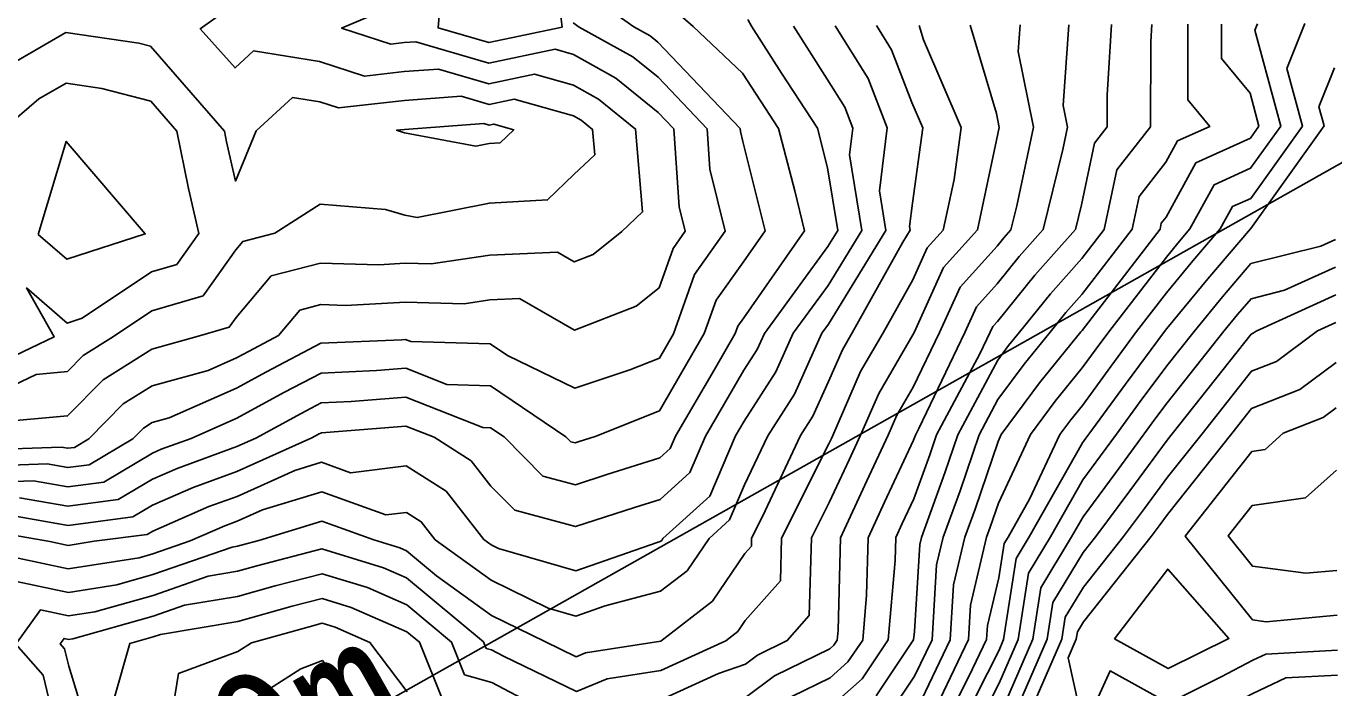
# Model space of a CAD drawing. Extents: x 42655 to 43811, y -141820 to -141156.
# Drawn here: x 42954.1 to 43032.8, y -141638.8 to -141599 of the extents above; entities that cross this region are included whole.
import ezdxf

# ---------------------------------------------------------------- set-up
doc = ezdxf.new("R2010")
doc.units = 0
for name, color, linetype in [('D-STR-HTXT', 7, 'Continuous'), ('ZE_HICN', 7, 'Continuous'), ('ZE_LWCN', 7, 'Continuous')]:
    doc.layers.add(name, color=color, linetype=linetype)

msp = doc.modelspace()

# ---------------------------------------------------------------- linework, layer by layer
at = {"layer": 'D-STR-HTXT'}
msp.add_line((43148.457, -141542.195), (42816.396, -141729.579), dxfattribs=at)
at = {"layer": 'ZE_HICN'}
for points in [[(42952.386, -141622.803), (42956.621, -141622.428), (42958.764, -141620.251), (42961.69, -141618.402), (42964.559, -141617.616), (42966.349, -141617.094), (42966.77, -141616.503), (42968.875, -141613.997), (42971.843, -141613.223), (42975.343, -141613.327), (42976.931, -141613.239), (42978.495, -141613.282), (42982.017, -141612.744), (42986.096, -141612.574), (42987.107, -141613.155), (42988.236, -141612.712), (42989.969, -141611.334), (42991.21, -141610.151), (42990.789, -141605.168), (42988.563, -141603.36), (42987.058, -141602.52), (42984.72, -141601.86), (42981.969, -141602.438), (42978.931, -141601.549), (42976.877, -141601.699), (42974.492, -141601.971), (42971.786, -141601.091), (42967.81, -141600.463), (42966.7, -141601.484), (42964.601, -141599.128), (42966.682, -141597.639)], [(42952.906, -141628.366), (42956.652, -141629.015), (42960.539, -141628.509), (42961.734, -141627.796), (42964.169, -141626.735), (42966.813, -141625.772), (42971.319, -141623.747), (42971.714, -141623.531), (42971.891, -141623.439), (42972.151, -141623.427), (42976.977, -141623.041), (42978.676, -141623.712), (42980.897, -141625.128), (42982.082, -141626.645), (42983.531, -141628.106), (42987.182, -141629.081), (42990.717, -141627.944), (42992.263, -141627.457), (42994.058, -141625.824), (42994.997, -141623.636), (42997.314, -141619.67), (42998.108, -141618.428), (42998.546, -141617.457), (43002.368, -141612.233), (43002.958, -141611.273), (43002.346, -141607.505), (43001.728, -141605.116), (42999.563, -141601.788), (42997.772, -141598.972), (42997.549, -141598.57)], [(43010.919, -141598.911), (43012.507, -141604.23), (43012.675, -141605.065), (43012.514, -141605.824), (43011.366, -141611.234), (43009.325, -141613.5), (43007.542, -141617.415), (43007.481, -141617.541), (43005.421, -141621.072), (43004.323, -141623.592), (43003.636, -141625.059), (43002.44, -141627.639), (43001.371, -141629.769), (43001.243, -141634.444), (42999.917, -141635.938), (42998.119, -141636.824), (42997.397, -141637.36), (42995.773, -141637.928), (42992.319, -141639.505)], [(43006.107, -141640.279), (43007.577, -141638.092), (43008.628, -141635.898), (43008.904, -141631.379), (43009.291, -141629.732), (43010.313, -141626.941), (43011.46, -141623.559), (43012.588, -141621.444), (43014.165, -141619.307), (43015.733, -141617.376), (43016.684, -141616.2), (43017.646, -141615.118), (43020.667, -141611.19), (43021.082, -141609.22), (43022.697, -141607.16), (43023.401, -141605.875), (43025.333, -141605.006), (43024.008, -141603.403), (43024.017, -141598.849)], [(43010.88, -141642.05), (43012.667, -141638.503), (43013.809, -141635.873), (43014.43, -141631.88), (43015.751, -141629.701), (43017.698, -141626.266), (43018.767, -141624.827), (43019.731, -141623.52), (43021.157, -141621.566), (43022.755, -141619.405), (43024.393, -141617.336), (43026.109, -141615.252), (43027.814, -141613.254), (43032.02, -141612.2), (43032.896, -141611.799)], [(43033.001, -141634.411), (43028.731, -141634.815), (43027.915, -141634.704), (43023.862, -141629.664), (43027.867, -141624.558), (43028.662, -141624.442), (43029.749, -141623.473), (43032.163, -141622.514), (43032.943, -141621.931)], [(42985.76, -141640.381), (42982.138, -141638.475), (42980.504, -141638.004), (42979.717, -141636.033), (42977.027, -141633.791), (42974.66, -141632.755), (42971.93, -141631.921), (42969.105, -141632.656), (42966.848, -141633.292), (42963.651, -141633.821), (42961.766, -141634.479), (42956.937, -141635.832), (42956.684, -141635.872), (42956.414, -141635.815), (42956.179, -141636.143), (42956.439, -141636.441), (42956.691, -141637.486), (42958.168, -141642.296)], [(43019.6, -141635.846), (43022.812, -141631.642), (43026.49, -141635.814), (43022.84, -141637.636), (43019.6, -141635.846)]]:
    msp.add_lwpolyline(points, dxfattribs=at)
at = {"layer": 'ZE_LWCN'}
for points in [[(42951.551, -141626.442), (42954.567, -141626.335), (42956.641, -141626.694), (42958.793, -141626.413), (42961.72, -141624.668), (42962.252, -141624.435), (42964.051, -141623.781), (42966.798, -141622.568), (42969.626, -141621.026), (42971.874, -141619.845), (42975.199, -141619.701), (42976.961, -141619.56), (42979.434, -141620.536), (42982.054, -141620.615), (42986.599, -141623.675), (42986.904, -141623.982), (42987.158, -141624.05), (42987.405, -141623.971), (42988.368, -141623.667), (42992.238, -141622.124), (42994.927, -141617.474), (42995.642, -141615.468), (42997.284, -141613.152), (42998.583, -141611.294), (42997.25, -141605.92), (42997.099, -141605.318), (42997.087, -141605.138), (42992.134, -141599.931), (42991.673, -141599.556), (42990.685, -141599.005), (42987.029, -141596.431)], [(42986.248, -141598.071), (42986.375, -141599.026), (42981.957, -141599.953), (42978.908, -141599.061), (42979.139, -141596.289)], [(42951.542, -141624.47), (42956.229, -141624.303), (42956.63, -141624.373), (42957.047, -141624.318), (42957.9, -141623.81), (42959.974, -141621.702), (42961.701, -141620.611), (42965.073, -141619.686), (42966.781, -141618.932), (42967.537, -141618.52), (42969.302, -141617.594), (42970.593, -141616.057), (42971.855, -141615.728), (42973.343, -141615.772), (42976.942, -141615.574), (42980.487, -141615.671), (42982.03, -141615.435), (42983.817, -141615.36), (42987.127, -141617.264), (42990.82, -141615.812), (42992.203, -141614.713), (42993.044, -141612.352), (42993.779, -141611.316), (42993.406, -141609.834), (42993.096, -141605.157), (42992.154, -141604.166), (42989.6, -141602.092), (42987.049, -141600.67), (42985.948, -141600.359), (42981.963, -141601.196), (42977.563, -141599.907), (42976.869, -141599.958), (42976.064, -141600.05), (42973.104, -141599.088), (42975.898, -141597.911)], [(42953.736, -141627.351), (42956.646, -141627.854), (42959.666, -141627.461), (42961.727, -141626.232), (42963.211, -141625.585), (42966.806, -141624.276), (42967.95, -141623.763), (42970.67, -141622.278), (42971.882, -141621.642), (42973.675, -141621.564), (42976.969, -141621.301), (42981.593, -141623.127), (42982.066, -141623.141), (42982.885, -141623.693), (42985.217, -141626.044), (42987.17, -141626.565), (42989.061, -141625.957), (42992.251, -141624.952), (42992.865, -141624.393), (42993.186, -141623.644), (42995.533, -141619.628), (42996.784, -141617.465), (42996.94, -141617.026), (42997.3, -141616.52), (43000.961, -141611.283), (43000.364, -141608.878), (42999.394, -141605.127), (42997.231, -141601.802), (42994.256, -141598.989), (42993.023, -141597.906)], [(42951.528, -141621.465), (42954.74, -141619.926), (42956.609, -141619.76), (42957.554, -141618.799), (42959.39, -141617.64), (42961.68, -141616.1), (42964.769, -141615.199), (42966.751, -141612.422), (42967.158, -141611.937), (42969.095, -141611.432), (42971.826, -141609.676), (42975.755, -141609.994), (42976.918, -141610.352), (42977.66, -141610.493), (42982.002, -141609.616), (42985.498, -141609.427), (42987.083, -141607.897), (42988.335, -141606.703), (42988.206, -141605.18), (42987.526, -141604.627), (42987.066, -141604.371), (42983.492, -141603.362), (42981.975, -141603.681), (42980.299, -141603.19), (42976.885, -141603.44), (42972.921, -141603.892), (42971.797, -141603.527), (42970.147, -141603.266), (42967.962, -141605.274), (42966.731, -141608.296), (42966.188, -141605.927), (42966.06, -141605.283), (42961.605, -141600.169), (42960.909, -141599.986), (42956.513, -141599.348), (42953.175, -141601.29)], [(42951.547, -141625.456), (42955.398, -141625.319), (42956.635, -141625.533), (42957.92, -141625.366), (42960.55, -141623.797), (42961.183, -141623.153), (42961.711, -141622.82), (42962.742, -141622.537), (42966.79, -141620.75), (42968.582, -141619.773), (42971.865, -141618.049), (42976.723, -141617.837), (42976.953, -141617.819), (42977.275, -141617.946), (42982.042, -141618.09), (42983.092, -141618.796), (42987.143, -141620.746), (42990.439, -141619.659), (42992.223, -141618.948), (42993.07, -141617.482), (42994.343, -141613.91), (42996.19, -141611.305), (42995.252, -141607.576), (42995.091, -141605.148), (42992.144, -141602.048), (42990.636, -141600.824), (42987.402, -141599.021), (42987.04, -141598.766)], [(42952.075, -141629.382), (42955.547, -141629.983), (42956.657, -141630.218), (42958.229, -141629.971), (42961.413, -141629.556), (42961.742, -141629.36), (42965.127, -141627.884), (42966.82, -141627.268), (42970.283, -141625.711), (42971.899, -141625.214), (42973.647, -141625.85), (42976.988, -141625.429), (42979.396, -141626.964), (42981.659, -141629.861), (42982.099, -141630.178), (42982.546, -141630.398), (42987.194, -141631.744), (42992.086, -141630.041), (42992.274, -141629.991), (42992.365, -141629.921), (42992.44, -141629.811), (42995.251, -141627.255), (42996.808, -141623.628), (42997.329, -141622.736), (42999.226, -141619.768), (43000.271, -141617.449), (43002.379, -141614.568), (43004.407, -141611.267), (43003.668, -141606.713), (43003.865, -141605.106), (43003.377, -141603.838), (43002.321, -141602.152), (43000.291, -141598.961)], [(43002.802, -141598.949), (43004.787, -141602.115), (43005.933, -141605.097), (43005.47, -141608.875), (43005.857, -141611.26), (43002.39, -141616.902), (43001.996, -141617.441), (43000.343, -141621.108), (42998.739, -141623.618), (42997.347, -141626.581), (42996.443, -141628.686), (42995.221, -141629.798), (42993.888, -141631.748), (42992.288, -141632.982), (42988.963, -141633.859), (42987.207, -141634.471), (42985.538, -141633.987), (42982.109, -141632.303), (42978.734, -141629.875), (42977.895, -141628.8), (42977.001, -141628.23), (42975.761, -141628.386), (42971.907, -141626.985), (42968.345, -141628.082), (42966.827, -141628.764), (42966.085, -141629.034), (42963.998, -141629.944), (42961.748, -141630.729), (42960.921, -141630.961), (42956.664, -141631.632), (42952.126, -141630.671)], [(43007.854, -141598.925), (43008.111, -141599.788), (43010.383, -141605.076), (43009.953, -141608.193), (43009.306, -141611.244), (43008.339, -141612.317), (43007.466, -141614.234), (43005.691, -141617.423), (43004.328, -141619.76), (43002.655, -141623.6), (43002.57, -141623.78), (43002.423, -141624.097), (42999.573, -141629.777), (42999.503, -141632.356), (42997.385, -141634.742), (42996.934, -141635.402), (42996.216, -141635.956), (42992.311, -141637.74), (42989.089, -141638.247), (42987.228, -141639.006), (42982.853, -141636.894), (42982.128, -141636.512), (42981.802, -141636.418), (42981.644, -141636.024), (42977.02, -141632.169), (42975.635, -141631.564), (42971.923, -141630.429), (42968.081, -141631.428), (42966.841, -141631.778), (42965.084, -141632.068), (42961.76, -141633.229), (42958.265, -141634.208), (42956.677, -141634.459), (42954.984, -141634.1), (42953.515, -141636.155), (42955.145, -141638.023), (42956.178, -141642.306)], [(43005.284, -141598.937), (43006.196, -141600.392), (43007.416, -141603.563), (43008.07, -141605.087), (43007.444, -141609.631), (43007.271, -141611.036), (43007.307, -141611.253), (43006.87, -141611.963), (43003.827, -141617.432), (43003.234, -141618.449), (43002.406, -141620.35), (43001.46, -141622.449), (43000.718, -141623.609), (42998.429, -141628.482), (42997.775, -141629.786), (42997.762, -141630.268), (42997.366, -141630.714), (42995.411, -141633.575), (42992.302, -141635.974), (42987.787, -141636.685), (42987.219, -141636.917), (42985.333, -141636.007), (42982.119, -141634.428), (42978.818, -141632.053), (42977.012, -141630.548), (42976.609, -141630.372), (42975.041, -141629.892), (42971.915, -141628.756), (42968.119, -141629.924), (42967.058, -141630.201), (42966.834, -141630.264), (42966.517, -141630.316), (42961.754, -141631.979), (42959.593, -141632.585), (42956.671, -141633.045), (42953.555, -141632.385)], [(43013.923, -141598.897), (43013.809, -141600.495), (43014.727, -141605.056), (43013.729, -141609.775), (43013.375, -141611.225), (43012.942, -141611.711), (43012.544, -141612.203), (43010.311, -141614.682), (43009.07, -141617.407), (43007.496, -141620.702), (43006.514, -141622.384), (43005.991, -141623.585), (43004.702, -141626.338), (43003.115, -141629.761), (43002.976, -141635.318), (43002.923, -141635.924), (43002.724, -141636.221), (43002.481, -141636.435), (42999.159, -141638.071), (42997.407, -141639.374)], [(43016.864, -141598.883), (43016.516, -141603.743), (43016.778, -141605.046), (43016.493, -141606.394), (43015.317, -141611.216), (43013.877, -141612.833), (43012.555, -141614.468), (43011.297, -141615.865), (43010.597, -141617.4), (43007.839, -141623.174), (43007.624, -141623.577), (43007.591, -141623.675), (43007.511, -141623.894), (43005.768, -141627.617), (43004.778, -141629.753), (43004.691, -141633.221), (43004.456, -141635.917), (43003.57, -141637.235), (43002.489, -141638.191), (43000.199, -141639.319)], [(43002.498, -141639.947), (43004.416, -141638.25), (43005.988, -141635.91), (43006.406, -141631.124), (43006.441, -141629.745), (43006.835, -141628.896), (43007.527, -141627.416), (43008.498, -141624.764), (43008.903, -141623.571), (43011.505, -141618.691), (43012.125, -141617.393), (43012.283, -141617.048), (43012.566, -141616.734), (43014.813, -141613.956), (43017.259, -141611.206), (43017.621, -141609.723), (43018.403, -141606.006), (43019.165, -141605.035), (43019.172, -141603.119), (43019.42, -141598.871)], [(43005.261, -141639.265), (43007.521, -141635.903), (43007.565, -141635.403), (43007.885, -141630.156), (43007.983, -141629.738), (43009.405, -141625.852), (43010.181, -141623.565), (43012.576, -141619.074), (43013.232, -141618.186), (43013.882, -141617.385), (43015.748, -141615.078), (43017.636, -141612.956), (43018.988, -141611.198), (43019.742, -141607.613), (43021.774, -141605.023), (43021.793, -141599.914), (43021.855, -141598.86)], [(43007.588, -141640.349), (43009.723, -141635.892), (43009.923, -141632.601), (43010.599, -141629.726), (43011.22, -141628.029), (43012.599, -141623.962), (43012.792, -141623.553), (43015.099, -141620.427), (43017.583, -141617.368), (43017.619, -141617.322), (43017.656, -141617.281), (43022.347, -141611.183), (43022.421, -141610.827), (43022.713, -141610.456), (43024.499, -141607.192), (43027.779, -141605.717), (43028.297, -141604.992), (43027.766, -141603.007), (43026.04, -141600.919), (43026.044, -141598.84)], [(43008.228, -141641.292), (43010.817, -141635.887), (43010.943, -141633.824), (43011.907, -141629.719), (43012.127, -141629.117), (43012.617, -141627.674), (43014.559, -141623.544), (43016.033, -141621.547), (43017.667, -141619.534), (43018.505, -141618.385), (43019.264, -141617.36), (43022.724, -141612.862), (43023.416, -141612.021), (43024.139, -141611.174), (43025.597, -141608.509), (43027.787, -141607.525), (43029.602, -141604.986), (43028.054, -141599.201), (43028.204, -141598.83)], [(43008.853, -141642.059), (43010.863, -141638.07), (43011.911, -141635.882), (43011.962, -141635.047), (43012.638, -141632.17), (43012.958, -141630.114), (43013.2, -141629.713), (43014.492, -141627.434), (43016.325, -141623.536), (43016.967, -141622.667), (43017.677, -141621.792), (43019.389, -141619.445), (43020.937, -141617.352), (43022.734, -141615.016), (43024.314, -141613.098), (43025.962, -141611.166), (43026.695, -141609.827), (43027.796, -141609.332), (43030.907, -141604.98), (43029.978, -141601.509), (43031.062, -141598.816)], [(43009.866, -141642.054), (43012.658, -141636.515), (43012.935, -141635.877), (43013.694, -141630.997), (43014.475, -141629.707), (43017.688, -141624.041), (43017.888, -141623.772), (43018.068, -141623.528), (43020.273, -141620.505), (43022.611, -141617.344), (43022.744, -141617.171), (43025.212, -141614.175), (43027.786, -141611.157), (43027.793, -141611.144), (43027.804, -141611.139), (43032.211, -141604.974), (43031.902, -141603.817), (43032.847, -141601.469)], [(42951.52, -141619.719), (42955.824, -141617.657), (42954.156, -141614.723), (42956.595, -141616.844), (42957.499, -141616.552), (42961.669, -141613.748), (42963.19, -141613.304), (42964.511, -141611.453), (42963.889, -141608.739), (42963.201, -141605.297), (42961.621, -141603.482), (42958.681, -141602.712), (42956.527, -141602.399), (42954.893, -141603.35), (42952.57, -141605.346)], [(42981.174, -141606.197), (42976.894, -141605.382), (42976.417, -141605.235), (42976.893, -141605.18), (42981.667, -141604.831), (42981.981, -141604.923), (42982.264, -141604.864), (42983.463, -141605.202), (42982.639, -141605.998), (42981.986, -141606.033), (42981.174, -141606.197)], [(42954.859, -141611.498), (42956.544, -141605.901), (42961.295, -141611.468), (42956.577, -141612.993), (42954.859, -141611.498)], [(43012.677, -141640.491), (43014.683, -141635.869), (43015.166, -141632.763), (43017.026, -141629.696), (43017.709, -141628.491), (43019.646, -141625.882), (43021.394, -141623.512), (43022.04, -141622.626), (43022.765, -141621.646), (43026.185, -141617.327), (43027.007, -141616.329), (43027.824, -141615.371), (43029.839, -141614.866), (43032.903, -141613.465)], [(43013.093, -141641.541), (43015.558, -141635.865), (43015.903, -141633.647), (43017.719, -141630.65), (43018.482, -141629.689), (43020.525, -141626.937), (43022.776, -141623.886), (43023.078, -141623.505), (43027.834, -141617.499), (43027.946, -141617.454), (43028.128, -141617.318), (43032.911, -141615.131)], [(43033.018, -141638.023), (43029.909, -141638.194), (43027.935, -141639.139), (43023.148, -141641.642), (43022.859, -141641.786), (43022.541, -141641.61), (43022.366, -141641.996), (43017.795, -141646.916), (43015.571, -141642.028), (43014.953, -141639.266), (43016.432, -141635.861), (43016.639, -141634.53), (43017.729, -141632.732), (43020.15, -141629.681), (43021.405, -141627.991), (43022.786, -141626.118), (43024.87, -141623.496), (43027.844, -141619.74), (43029.351, -141619.141), (43031.815, -141617.301), (43032.919, -141616.796)], [(43033.011, -141636.52), (43028.711, -141636.756), (43027.926, -141637.132), (43026.022, -141638.127), (43022.85, -141639.711), (43019.342, -141637.773), (43017.769, -141641.261), (43016.813, -141636.992), (43017.306, -141635.857), (43017.375, -141635.413), (43017.738, -141634.814), (43021.818, -141629.673), (43022.284, -141629.046), (43022.796, -141628.351), (43026.662, -141623.488), (43027.855, -141621.981), (43030.757, -141620.827), (43032.93, -141619.204)], [(43032.989, -141631.72), (43031.118, -141631.897), (43027.899, -141631.461), (43026.444, -141629.651), (43027.882, -141627.819), (43031.087, -141627.352), (43032.961, -141625.681)], [(42979.207, -141639.591), (42977.79, -141636.042), (42977.035, -141635.413), (42973.685, -141633.947), (42971.937, -141633.413), (42970.128, -141633.884), (42966.855, -141634.806), (42962.218, -141635.574), (42961.771, -141635.729), (42960.365, -141636.123), (42959.43, -141639.434)], [(42977.052, -141639.029), (42974.805, -141636.056), (42972.71, -141635.139), (42971.944, -141634.905), (42971.151, -141635.112), (42967.682, -141636.089), (42966.864, -141636.609), (42963.289, -141637.935), (42962.589, -141642.276)], [(42966.88, -141640.052), (42970.655, -141637.652), (42971.955, -141637.145), (42975.785, -141642.214)]]:
    msp.add_lwpolyline(points, dxfattribs=at)

# ---------------------------------------------------------------- texts
at = {"layer": 'D-STR-HTXT'}
msp.add_text('トンネル工\u3000L=748.0m', height=7.96621, rotation=29.51914, dxfattribs=at).set_placement((42885.629, -141693.021))

doc.saveas('drawing.dxf')
